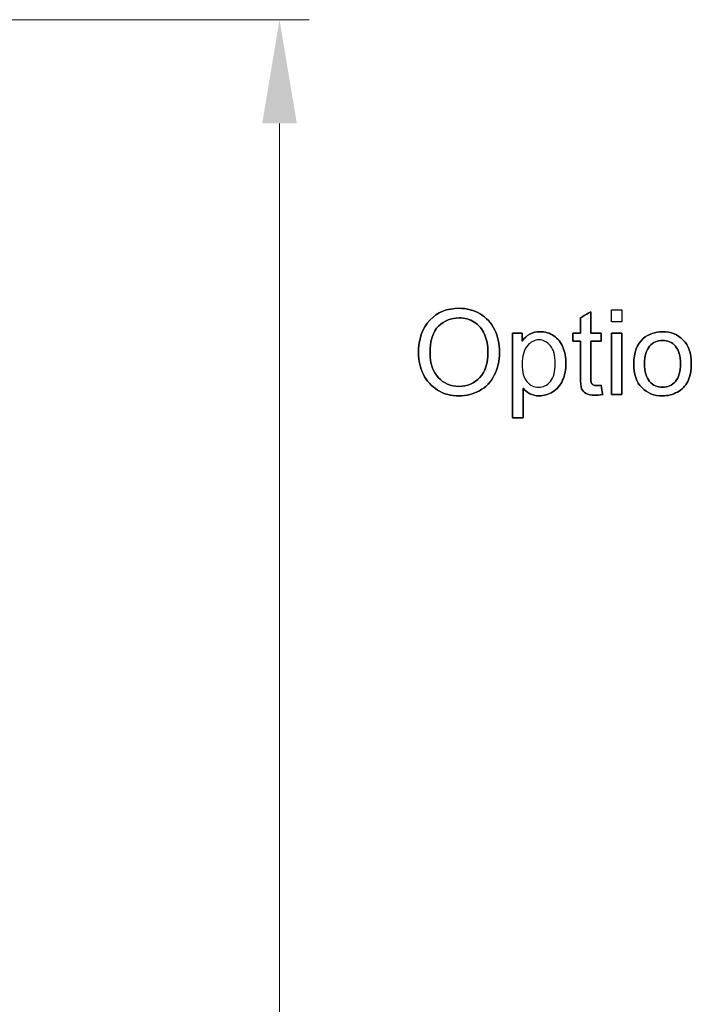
# Model space of a CAD drawing. Header units: inches. Extents: x 0 to 20790, y -12 to 14700.
# Tile 289 of 341: x 11525 to 12317, y 11203 to 12365. Entities that reach past the tile are written whole.
import ezdxf

# ---------------------------------------------------------------- set-up
doc = ezdxf.new("R2010")
doc.units = ezdxf.units.IN
doc.layers.add('254', color=7, linetype='Continuous', true_color=0xffffff)
doc.styles.add('latin_extended', font='simplex.shx')
doc.dimstyles.get("Standard").update_dxf_attribs({"dimtxt": 0.18, "dimasz": 0.18, "dimexe": 0.18, "dimexo": 0.0625, "dimgap": 0.09, "dimtad": 0, "dimtih": 1, "dimtoh": 1, "dimdec": 4, "dimzin": 0, "dimdsep": 46, "dimtxsty": 'Standard', "dimcen": 0.09, "dimadec": 0, "dimazin": 0, "dimtfac": 1, "dimtdec": 4, "dimtofl": 0, "dimtmove": 0, "dimatfit": 3, "dimfxl": 1, "dimtolj": 1, "dimtzin": 0, "dimarcsym": 0})

# ---------------------------------------------------------------- blocks, each defined once
blk = doc.blocks.new('_U14')
at = {"layer": '254', "color": 3, "linetype": 'Continuous', "lineweight": 13, "transparency": 16777216}
for p, q in [((10874.9, 12365.1), (11866.4, 12365.1)), ((11831.4, 12242.6), (11831.4, 8907.1)), ((10422.9, 8784.6), (11866.4, 8784.6))]:
    blk.add_line(p, q, dxfattribs=at)
at = {"layer": '254', "color": 3, "transparency": 16777216}
for points in [[(11851.9, 12242.6), (11811, 12242.6), (11831.4, 12365.1)], [(11811, 8907.1), (11851.9, 8907.1), (11831.4, 8784.6)]]:
    blk.add_solid(points, dxfattribs=at)
at = {"layer": 'Defpoints', "color": 0, "transparency": 16777216}
for p in [(10839.9, 12365.1), (10387.9, 8784.6), (11831.4, 8784.6)]:
    blk.add_point(p, dxfattribs=at)
at = {"layer": '254', "color": 2, "lineweight": 13, "transparency": 16777216, "insert": (11647.7, 10359), "char_height": 122.5, "attachment_point": 1, "rotation": 90, "style": 'latin_extended'}
blk.add_mtext('\\A1;3580', dxfattribs=at)

msp = doc.modelspace()

# ---------------------------------------------------------------- linework, layer by layer
at = {"linetype": 'Continuous', "lineweight": 25}
for points, knots in [([(12008.832, 12010.294), (11999.91, 12000.899), (11995.459, 11987.903), (11995.459, 11962.526), (11997.378, 11954.186), (12005.011, 11938.458), (12010.629, 11932.262), (12025.448, 11923.167), (12033.857, 11920.878), (12051.97, 11920.878), (12060.053, 11922.95), (12075.065, 11931.171), (12080.852, 11937.225), (12089.038, 11953.24), (12091.084, 11962.321), (12091.084, 11982.454), (12089.14, 11991.408), (12081.353, 12007.187), (12075.735, 12013.332), (12060.909, 12022.176), (12052.584, 12024.357), (12029.253, 12024.357), (12017.741, 12019.676), (12008.832, 12010.294)], [0, 0, 0, 0, 0.16065879, 0.16065879, 0.24556782, 0.24556782, 0.33070077, 0.33070077, 0.4156206, 0.4156206, 0.49407913, 0.49407913, 0.57221999, 0.57221999, 0.65036086, 0.65036086, 0.72751509, 0.72751509, 0.80487083, 0.80487083, 0.88210946, 0.88210946, 1, 1, 1, 1]), ([(12067.575, 11927.069), (12075.065, 11931.171), (12080.852, 11937.225), (12089.038, 11953.24), (12091.084, 11962.321), (12091.084, 11982.454), (12089.14, 11991.408), (12081.353, 12007.187), (12075.735, 12013.332), (12060.909, 12022.176), (12052.584, 12024.357), (12029.253, 12024.357), (12017.741, 12019.676), (12008.838, 12010.287)], [0, 0, 0, 0, 0.15445274, 0.15445274, 0.30890547, 0.30890547, 0.46140805, 0.46140805, 0.61430892, 0.61430892, 0.7669783, 0.7669783, 1, 1, 1, 1]), ([(12212.855, 11922.72), (12212.266, 11926.336), (12211.678, 11929.951), (12211.09, 11933.567), (12208.864, 11933.26), (12207.073, 11933.107), (12203.875, 11933.107), (12202.494, 11933.388), (12201.496, 11933.976), (12200.524, 11934.565), (12199.833, 11935.358), (12199.399, 11936.381), (12198.964, 11937.379), (12198.733, 11939.63), (12198.733, 11957.247), (12198.733, 11971.36), (12198.733, 11985.473), (12202.852, 11985.473), (12206.971, 11985.473), (12211.09, 11985.473), (12211.09, 11988.662), (12211.09, 11991.851), (12211.09, 11995.041), (12206.971, 11995.041), (12202.852, 11995.041), (12198.733, 11995.041), (12198.733, 12003.474), (12198.733, 12011.908), (12198.733, 12020.341), (12194.666, 12017.885), (12190.598, 12015.429), (12186.531, 12012.973), (12186.531, 12006.996), (12186.531, 12001.018), (12186.531, 11995.041), (12183.529, 11995.041), (12180.528, 11995.041), (12177.526, 11995.041), (12177.526, 11991.851), (12177.526, 11988.662), (12177.526, 11985.473), (12180.528, 11985.473), (12183.529, 11985.473), (12186.531, 11985.473), (12186.531, 11971.582), (12186.531, 11957.691), (12186.531, 11936.432), (12187.042, 11931.597), (12189.047, 11927.022), (12190.752, 11925.151), (12195.664, 11922.337), (12199.117, 11921.646), (12206.306, 11921.646), (12209.401, 11922.004), (12212.855, 11922.72)], [0, 0, 0, 0, 0.03867612, 0.03867612, 0.03867612, 0.05775588, 0.05775588, 0.08284222, 0.08284222, 0.08284222, 0.09580559, 0.09580559, 0.09580559, 0.12302873, 0.12302873, 0.23264991, 0.23264991, 0.23264991, 0.27194996, 0.27194996, 0.27194996, 0.30238106, 0.30238106, 0.30238106, 0.34168111, 0.34168111, 0.34168111, 0.42215265, 0.42215265, 0.42215265, 0.46749019, 0.46749019, 0.46749019, 0.52452816, 0.52452816, 0.52452816, 0.55316919, 0.55316919, 0.55316919, 0.58360029, 0.58360029, 0.58360029, 0.61224132, 0.61224132, 0.61224132, 0.74478747, 0.74478747, 0.81508818, 0.81508818, 0.88605215, 0.88605215, 0.95701611, 0.95701611, 1, 1, 1, 1]), ([(12223.164, 12022.592), (12223.164, 12017.885), (12223.164, 12013.178), (12223.164, 12008.471), (12227.257, 12008.471), (12231.35, 12008.471), (12235.444, 12008.471), (12235.444, 12013.178), (12235.444, 12017.885), (12235.444, 12022.592), (12231.35, 12022.592), (12227.257, 12022.592), (12223.164, 12022.592)], [0, 0, 0, 0, 0.26744186, 0.26744186, 0.26744186, 0.5, 0.5, 0.5, 0.76744186, 0.76744186, 0.76744186, 1, 1, 1, 1]), ([(12008.838, 12010.287), (11999.91, 12000.899), (11995.459, 11987.903), (11995.459, 11962.526), (11997.378, 11954.186), (12005.011, 11938.458), (12010.629, 11932.262), (12025.448, 11923.167), (12033.857, 11920.878), (12051.97, 11920.878), (12060.053, 11922.95), (12067.575, 11927.069)], [0, 0, 0, 0, 0.32516813, 0.32516813, 0.49702124, 0.49702124, 0.66932755, 0.66932755, 0.8412025, 0.8412025, 1, 1, 1, 1]), ([(12018.815, 11942.623), (12012.343, 11949.556), (12009.094, 11959.047), (12009.094, 11986.138), (12012.471, 11996.882), (12025.965, 12009.764), (12034.037, 12012.973), (12050, 12012.973), (12055.96, 12011.311), (12066.551, 12004.608), (12070.568, 11999.901), (12073.331, 11993.838)], [0, 0, 0, 0, 0.19085417, 0.19085417, 0.42911798, 0.42911798, 0.66693149, 0.66693149, 0.83346574, 0.83346574, 1, 1, 1, 1]), ([(12018.816, 11942.623), (12012.343, 11949.556), (12009.094, 11959.047), (12009.094, 11986.138), (12012.471, 11996.882), (12025.965, 12009.764), (12034.037, 12012.973), (12050, 12012.973), (12055.96, 12011.311), (12066.551, 12004.608), (12070.568, 11999.901), (12076.089, 11987.785), (12077.449, 11980.663), (12077.449, 11959.661), (12074.226, 11949.709), (12061.359, 11935.715), (12053.172, 11932.211), (12033.423, 11932.211), (12025.313, 11935.665), (12018.816, 11942.623)], [0, 0, 0, 0, 0.09771353, 0.09771353, 0.21969985, 0.21969985, 0.34145563, 0.34145563, 0.42671785, 0.42671785, 0.51198007, 0.51198007, 0.59710706, 0.59710706, 0.73175761, 0.73175761, 0.8669212, 0.8669212, 1, 1, 1, 1]), ([(12073.331, 11993.838), (12076.089, 11987.785), (12077.449, 11980.663), (12077.449, 11959.661), (12074.226, 11949.709), (12061.359, 11935.715), (12053.172, 11932.211), (12033.423, 11932.211), (12025.313, 11935.665), (12018.815, 11942.623)], [0, 0, 0, 0, 0.17443343, 0.17443343, 0.45034543, 0.45034543, 0.72730868, 0.72730868, 1, 1, 1, 1]), ([(12106.587, 11995.041), (12106.587, 11961.639), (12106.587, 11928.237), (12106.587, 11894.836), (12110.68, 11894.836), (12114.773, 11894.836), (12118.866, 11894.836), (12118.866, 11906.587), (12118.866, 11918.337), (12118.866, 11930.088), (12120.964, 11927.453), (12123.625, 11925.278), (12130.112, 11921.805), (12133.806, 11920.955), (12143.502, 11920.955), (12148.823, 11922.541), (12158.965, 11928.841), (12162.842, 11933.414), (12168.153, 11945.262), (12169.493, 11951.935), (12169.493, 11966.261), (12168.265, 11972.631), (12163.447, 11984.216), (12159.874, 11988.722), (12150.443, 11995.078), (12144.96, 11996.678), (12134.062, 11996.678), (12130.02, 11995.757), (12123.401, 11992.062), (12120.401, 11989.31), (12117.766, 11985.626), (12117.766, 11988.764), (12117.766, 11991.902), (12117.766, 11995.041), (12114.04, 11995.041), (12110.314, 11995.041), (12106.587, 11995.041)], [0, 0, 0, 0, 0.34571608, 0.34571608, 0.34571608, 0.38808108, 0.38808108, 0.38808108, 0.50970395, 0.50970395, 0.50970395, 0.54564415, 0.54564415, 0.58146727, 0.58146727, 0.63050017, 0.63050017, 0.67964438, 0.67964438, 0.72861228, 0.72861228, 0.77420309, 0.77420309, 0.81996592, 0.81996592, 0.86589994, 0.86589994, 0.90116049, 0.90116049, 0.93662964, 0.93662964, 0.93662964, 0.96559895, 0.96559895, 0.96559895, 1, 1, 1, 1]), ([(12123.369, 11937.737), (12119.583, 11942.188), (12117.715, 11949.07), (12117.715, 11967.719), (12119.711, 11974.831), (12127.784, 11984.591), (12132.399, 11987.059), (12142.888, 11987.059), (12147.442, 11984.757), (12155.012, 11975.55), (12156.932, 11968.665), (12156.932, 11949.735), (12154.988, 11942.597), (12147.224, 11933.352), (12142.53, 11931.06), (12131.709, 11931.06), (12127.155, 11933.286), (12123.369, 11937.737)], [0, 0, 0, 0, 0.12284292, 0.12284292, 0.24534928, 0.24534928, 0.36754122, 0.36754122, 0.49093113, 0.49093113, 0.61425057, 0.61425057, 0.74371891, 0.74371891, 0.87276825, 0.87276825, 1, 1, 1, 1]), ([(12123.369, 11937.737), (12119.583, 11942.188), (12117.715, 11949.07), (12117.715, 11967.719), (12119.711, 11974.831), (12127.784, 11984.591), (12132.399, 11987.059), (12142.888, 11987.059), (12147.442, 11984.757), (12155.012, 11975.55), (12156.932, 11968.665), (12156.932, 11949.735), (12154.988, 11942.597), (12147.224, 11933.352), (12142.53, 11931.06), (12131.709, 11931.06), (12127.155, 11933.286), (12123.369, 11937.737)], [0, 0, 0, 0, 0.12284292, 0.12284292, 0.24534928, 0.24534928, 0.36754122, 0.36754122, 0.49093113, 0.49093113, 0.61425057, 0.61425057, 0.74371891, 0.74371891, 0.87276825, 0.87276825, 1, 1, 1, 1]), ([(12118.866, 11930.088), (12120.964, 11927.453), (12123.625, 11925.278), (12130.112, 11921.805), (12133.806, 11920.955), (12143.502, 11920.955), (12148.823, 11922.541), (12158.965, 11928.841), (12162.842, 11933.414), (12168.153, 11945.262), (12169.493, 11951.935), (12169.493, 11966.261), (12168.265, 11972.631), (12163.447, 11984.216), (12159.874, 11988.722), (12150.443, 11995.078), (12144.96, 11996.678), (12134.062, 11996.678), (12130.02, 11995.757), (12123.401, 11992.062), (12120.401, 11989.31), (12117.766, 11985.626)], [0, 0, 0, 0, 0.08418375, 0.08418375, 0.16809324, 0.16809324, 0.28294436, 0.28294436, 0.39805624, 0.39805624, 0.51275512, 0.51275512, 0.61954373, 0.61954373, 0.7267353, 0.7267353, 0.83432783, 0.83432783, 0.91691961, 0.91691961, 1, 1, 1, 1]), ([(12186.531, 11985.473), (12186.531, 11971.582), (12186.531, 11957.691), (12186.531, 11936.432), (12187.042, 11931.597), (12189.047, 11927.022), (12190.752, 11925.151), (12195.664, 11922.337), (12199.117, 11921.646), (12206.306, 11921.646), (12209.401, 11922.004), (12212.855, 11922.72)], [0, 0, 0, 0, 0.34182638, 0.34182638, 0.52312656, 0.52312656, 0.7061372, 0.7061372, 0.88914784, 0.88914784, 1, 1, 1, 1]), ([(12199.399, 11936.381), (12198.964, 11937.379), (12198.733, 11939.63), (12198.733, 11957.247), (12198.733, 11971.36), (12198.733, 11985.473)], [0, 0, 0, 0, 0.19893514, 0.19893514, 1, 1, 1, 1]), ([(12223.164, 11995.041), (12223.164, 11970.891), (12223.164, 11946.742), (12223.164, 11922.592), (12227.257, 11922.592), (12231.35, 11922.592), (12235.444, 11922.592), (12235.444, 11946.742), (12235.444, 11970.891), (12235.444, 11995.041), (12231.35, 11995.041), (12227.257, 11995.041), (12223.164, 11995.041)], [0, 0, 0, 0, 0.42753623, 0.42753623, 0.42753623, 0.5, 0.5, 0.5, 0.92753623, 0.92753623, 0.92753623, 1, 1, 1, 1]), ([(12260.742, 11988.622), (12253.274, 11982.173), (12249.539, 11972.221), (12249.539, 11946.588), (12252.686, 11937.2), (12265.17, 11924.204), (12273.382, 11920.955), (12289.831, 11920.955), (12295.664, 11922.439), (12306.368, 11928.329), (12310.424, 11932.493), (12316.047, 11943.175), (12317.434, 11950.502), (12317.434, 11971.352), (12314.262, 11980.356), (12301.624, 11993.403), (12293.489, 11996.678), (12274.558, 11996.678), (12266.961, 11993.992), (12260.742, 11988.622)], [0, 0, 0, 0, 0.15231863, 0.15231863, 0.29126577, 0.29126577, 0.43021291, 0.43021291, 0.51687944, 0.51687944, 0.60372169, 0.60372169, 0.6903933, 0.6903933, 0.79724871, 0.79724871, 0.90410412, 0.90410412, 1, 1, 1, 1]), ([(12260.744, 11988.619), (12253.274, 11982.173), (12249.539, 11972.221), (12249.539, 11946.588), (12252.686, 11937.2), (12265.17, 11924.204), (12273.382, 11920.955), (12289.831, 11920.955), (12295.664, 11922.439), (12301.01, 11925.381)], [0, 0, 0, 0, 0.29468889, 0.29468889, 0.56350814, 0.56350814, 0.83232739, 0.83232739, 1, 1, 1, 1]), ([(12301.01, 11925.381), (12306.368, 11928.329), (12310.424, 11932.493), (12316.047, 11943.175), (12317.434, 11950.502), (12317.434, 11971.352), (12314.262, 11980.356), (12301.624, 11993.403), (12293.489, 11996.678), (12274.558, 11996.678), (12266.961, 11993.992), (12260.744, 11988.619)], [0, 0, 0, 0, 0.17975276, 0.17975276, 0.3591523, 0.3591523, 0.58032983, 0.58032983, 0.80150735, 0.80150735, 1, 1, 1, 1]), ([(12268.24, 11937.967), (12264.198, 11942.597), (12262.177, 11949.53), (12262.177, 11968.077), (12264.198, 11975.035), (12272.294, 11984.208), (12277.372, 11986.496), (12289.575, 11986.496), (12294.615, 11984.194), (12298.708, 11979.589)], [0, 0, 0, 0, 0.25090947, 0.25090947, 0.50112772, 0.50112772, 0.75213264, 0.75213264, 1, 1, 1, 1]), ([(12268.246, 11937.973), (12264.198, 11942.597), (12262.177, 11949.53), (12262.177, 11968.077), (12264.198, 11975.035), (12272.294, 11984.208), (12277.372, 11986.496), (12289.575, 11986.496), (12294.615, 11984.194), (12302.802, 11974.983), (12304.796, 11968.179), (12304.796, 11949.709), (12302.775, 11942.649), (12294.679, 11933.373), (12289.601, 11931.06), (12277.372, 11931.06), (12272.282, 11933.362), (12268.246, 11937.973)], [0, 0, 0, 0, 0.12284656, 0.12284656, 0.24535471, 0.24535471, 0.368248, 0.368248, 0.48960513, 0.48960513, 0.6110062, 0.6110062, 0.74003818, 0.74003818, 0.86947524, 0.86947524, 1, 1, 1, 1]), ([(12298.708, 11979.589), (12302.802, 11974.983), (12304.796, 11968.179), (12304.796, 11949.709), (12302.775, 11942.649), (12294.679, 11933.373), (12289.601, 11931.06), (12277.372, 11931.06), (12272.282, 11933.362), (12268.24, 11937.967)], [0, 0, 0, 0, 0.23785714, 0.23785714, 0.4906653, 0.4906653, 0.7442671, 0.7442671, 1, 1, 1, 1]), ([(12211.09, 11933.567), (12208.864, 11933.26), (12207.073, 11933.107), (12203.875, 11933.107), (12202.494, 11933.388), (12201.496, 11933.976)], [0, 0, 0, 0, 0.432, 0.432, 1, 1, 1, 1])]:
    msp.add_open_spline(points, degree=3, knots=knots, dxfattribs=at)
for points in [[(12198.733, 12020.341), (12194.666, 12017.885), (12190.598, 12015.429), (12186.531, 12012.973)], [(12198.733, 11995.041), (12198.733, 12003.474), (12198.733, 12011.908), (12198.733, 12020.341)], [(12186.531, 12012.973), (12186.531, 12006.996), (12186.531, 12001.018), (12186.531, 11995.041)], [(12106.587, 11995.041), (12106.587, 11961.639), (12106.587, 11928.237), (12106.587, 11894.836)], [(12117.766, 11995.041), (12114.04, 11995.041), (12110.314, 11995.041), (12106.587, 11995.041)], [(12117.766, 11985.626), (12117.766, 11988.764), (12117.766, 11991.902), (12117.766, 11995.041)], [(12186.531, 11995.041), (12183.529, 11995.041), (12180.528, 11995.041), (12177.526, 11995.041)], [(12177.526, 11995.041), (12177.526, 11991.851), (12177.526, 11988.662), (12177.526, 11985.473)], [(12177.526, 11985.473), (12180.528, 11985.473), (12183.529, 11985.473), (12186.531, 11985.473)], [(12211.09, 11995.041), (12206.971, 11995.041), (12202.852, 11995.041), (12198.733, 11995.041)], [(12198.733, 11985.473), (12202.852, 11985.473), (12206.971, 11985.473), (12211.09, 11985.473)], [(12211.09, 11985.473), (12211.09, 11988.662), (12211.09, 11991.851), (12211.09, 11995.041)], [(12235.444, 11995.041), (12231.35, 11995.041), (12227.257, 11995.041), (12223.164, 11995.041)], [(12223.164, 11995.041), (12223.164, 11970.891), (12223.164, 11946.742), (12223.164, 11922.592)], [(12235.444, 11922.592), (12235.444, 11946.742), (12235.444, 11970.891), (12235.444, 11995.041)], [(12118.866, 11894.836), (12118.866, 11906.587), (12118.866, 11918.337), (12118.866, 11930.088)], [(12201.496, 11933.976), (12200.524, 11934.565), (12199.833, 11935.358), (12199.399, 11936.381)], [(12212.855, 11922.72), (12212.266, 11926.336), (12211.678, 11929.951), (12211.09, 11933.567)], [(12223.164, 11922.592), (12227.257, 11922.592), (12231.35, 11922.592), (12235.444, 11922.592)], [(12106.587, 11894.836), (12110.68, 11894.836), (12114.773, 11894.836), (12118.866, 11894.836)]]:
    msp.add_open_spline(points, degree=3, dxfattribs=at)

# ---------------------------------------------------------------- dimensions: what is measured, and where the dimension line sits
at = {"layer": '254', "color": 2, "linetype": 'Continuous', "lineweight": 13}
dim = msp.add_linear_dim(base=(11831.449863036, 8784.592325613), p1=(10839.949910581, 12365.092325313), p2=(10387.949898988, 8784.592325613), angle=90, dimstyle='Standard', override={"dimscale": 35, "dimtxt": 3.5, "dimasz": 3.5, "dimexe": 1, "dimexo": 1, "dimgap": 1.75, "dimtad": 1, "dimtih": 0, "dimtoh": 0, "dimdec": 0, "dimlfac": 1, "dimzin": 8, "dimdsep": 46, "dimlunit": 2, "dimtxsty": 'latin_extended', "dimsah": 1, "dimse1": 0, "dimse2": 0, "dimsd1": 0, "dimsd2": 0, "dimclrd": 3, "dimclre": 3, "dimclrt": 2, "dimtol": 0, "dimtm": -0.1, "dimtfac": 0.714286, "dimtdec": 3, "dimtofl": 1, "dimtmove": 0, "dimtzin": 8, "dimlwd": 13, "dimlwe": 13}, dxfattribs=at)
dim.commit()
dim.dimension.update_dxf_attribs({"geometry": '_U14', "text_midpoint": (11831.449863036, 10574.842325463), "dimtype": 160})

doc.saveas('drawing.dxf')
